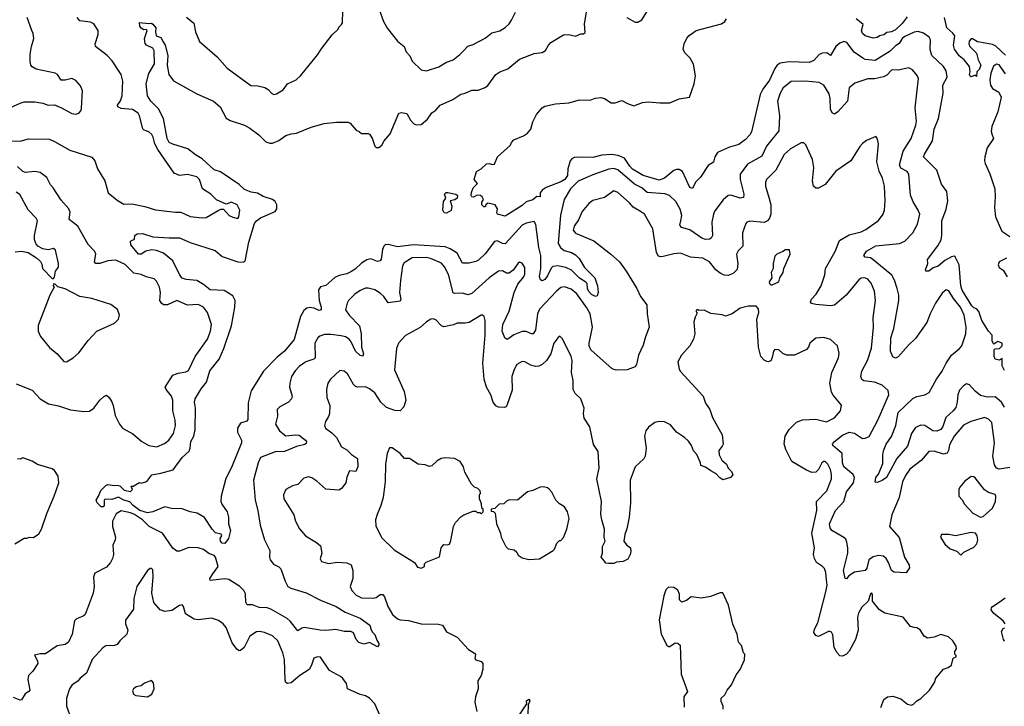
# Model space of a CAD drawing. Extents: x 2086813 to 2278017, y 548126 to 753336.
# Tile 437 of 461: x 2225532 to 2232943, y 715414 to 720577. Entities that reach past the tile are written whole.
import ezdxf

# ---------------------------------------------------------------- set-up
doc = ezdxf.new("R2010")
doc.units = 0

msp = doc.modelspace()

# ---------------------------------------------------------------- linework, layer by layer
at = {"layer": '0CON10XD'}
for points in [[(2230101.2, 720595), (2230165, 720558), (2230185, 720560), (2230214.1, 720575.9), (2230338.1, 720775)], [(2228086.2, 719736.2), (2228105, 719722.5), (2228155, 719722.5), (2228165, 719717.5), (2228185.8, 719685.8), (2228205, 719626.7), (2228215, 719616.7), (2228235, 719616.2), (2228256.8, 719633.2), (2228274.4, 719665.6), (2228320.7, 719719.3), (2228386.4, 719873.6), (2228405, 719880), (2228445, 719872), (2228472.8, 719822.8), (2228495, 719797.5), (2228516.8, 719786.8), (2228555, 719788.6), (2228601.9, 719828.1), (2228635, 719875.8), (2228665, 719898), (2228696.7, 719935), (2228792.5, 719977.5), (2228852.7, 720017.3), (2228885, 720023.8), (2228935, 720047.5), (2228983, 720047), (2229035, 720066.7), (2229055, 720083.3), (2229116.2, 720165), (2229145, 720185.8), (2229205, 720208.6), (2229295, 720280), (2229405, 720324.2), (2229465, 720330), (2229490, 720345), (2229511.2, 720385), (2229530, 720405), (2229625, 720463.8), (2229665, 720466.2), (2229715, 720453.3), (2229755, 720470), (2229775, 720470), (2229788.3, 720481.7), (2229783.3, 720545), (2229812.5, 720725)], [(2226787, 720597), (2226842.4, 720552.4), (2226855.6, 720485), (2226884.5, 720414.5), (2227017.6, 720297.6), (2227093.8, 720213.8), (2227271.7, 720081.7), (2227325, 720080), (2227377.7, 720067.7), (2227402.7, 720052.7), (2227426.7, 720025), (2227445, 720016), (2227465, 720018.8), (2227515, 720049.2), (2227548.8, 720095), (2227614, 720125), (2227644.6, 720155.4), (2227776.7, 720315), (2227800, 720355), (2227885, 720462.5), (2227930, 720505), (2227935, 720520), (2227955, 720540), (2227962.5, 720555), (2227963, 720643)], [(2228237.5, 720655), (2228270, 720565), (2228300.3, 720510.3), (2228375, 720416.2), (2228426.7, 720375), (2228442, 720335), (2228469.2, 720305), (2228486.4, 720266.4), (2228555, 720200), (2228595, 720194), (2228686.3, 720223.7), (2228745, 720258.1), (2228795, 720275.8), (2228846, 720315), (2228874.2, 720345), (2228905, 720378.6), (2228945, 720390.8), (2229035, 720438.1), (2229085, 720478), (2229145, 720493.8), (2229185, 720518.8), (2229215, 720546.2), (2229234.2, 720575), (2229263.1, 720635)], [(2225435.8, 719904.2), (2225535, 719950.8), (2225565, 719959.2), (2225645, 719960), (2225705, 719950), (2225745, 719933.8), (2225795, 719936.2), (2225847.5, 719915), (2225925, 719872), (2225953.6, 719866.4), (2225977.5, 719875), (2225993.3, 719895), (2225997.7, 719912.3), (2226003.6, 720043.6), (2225990.5, 720080.5), (2225955, 720121.2), (2225925, 720136.2), (2225875, 720123.8), (2225843.6, 720123.6), (2225817.5, 720165), (2225800, 720175), (2225655, 720206.2), (2225625, 720223.8), (2225616.7, 720235), (2225610, 720265), (2225610.8, 720315), (2225620, 720375), (2225638, 720435), (2225632.3, 720472.3), (2225622, 720495), (2225586.9, 720595)], [(2225597.4, 719682.6), (2225755, 719678.5), (2225795, 719662.2), (2225909.2, 719595), (2226074.5, 719544.5), (2226096.4, 719516.4), (2226116.4, 719456.4), (2226171.9, 719365), (2226197.8, 719275), (2226265, 719220), (2226315, 719191.1), (2226375, 719191.8), (2226472.6, 719172.6), (2226555, 719147.8), (2226705, 719130), (2226745, 719130.8), (2226815, 719097.5), (2226905, 719086), (2226935, 719088.8), (2227025, 719143.3), (2227045, 719152.5), (2227065, 719152.5), (2227107.5, 719105), (2227135, 719092.5), (2227175, 719083.3), (2227182.5, 719095), (2227190, 719145), (2227167.5, 719185), (2227125, 719206.2), (2227085, 719190), (2227012.7, 719222.7), (2226970, 719265), (2226907.1, 719305), (2226885.4, 719375.4), (2226866.2, 719395), (2226795, 719413.5), (2226735, 719406.4), (2226695, 719424.4), (2226571.7, 719601.7), (2226548.5, 719645), (2226536.4, 719695), (2226525.6, 719715), (2226505, 719733.1), (2226467.8, 719747.8), (2226457.6, 719757.6), (2226434.7, 719854.7), (2226424.4, 719875), (2226381.9, 719901.9), (2226295, 719910.5), (2226271.7, 719921.7), (2226269.2, 719935), (2226291.7, 719968.3), (2226303.8, 720005), (2226308.5, 720115), (2226295.4, 720165.4), (2226227.2, 720267.2), (2226189.3, 720309.3), (2226101.2, 720375), (2226098.8, 720395), (2226122.5, 720465), (2226122.5, 720495), (2226090, 720545), (2226065, 720559.2), (2225985, 720568.8), (2225964, 720595)], [(2232945, 717662.9), (2232921.8, 717701.8), (2232875, 717740), (2232815, 717738.2), (2232765, 717750.7), (2232722.8, 717782.8), (2232680.4, 717830.4), (2232657.7, 717837.7), (2232635, 717824.6), (2232605, 717790), (2232592.4, 717755), (2232588.3, 717701.7), (2232578, 717662), (2232559.2, 717635), (2232502.5, 717585), (2232481.5, 717518.5), (2232465.7, 717495), (2232435, 717483.3), (2232405, 717484.5), (2232345, 717524.4), (2232315, 717527.1), (2232275, 717509.4), (2232245, 717464.2), (2232215, 717370.8), (2232133.9, 717276.1), (2232056.9, 717135), (2232025, 717111.2), (2231985, 717097.5), (2231970, 717100), (2231976.7, 717135), (2231995, 717160), (2232029.1, 717240.9), (2232027.8, 717305), (2232033.3, 717335), (2232055, 717386), (2232095, 717443.3), (2232126.2, 717525), (2232145, 717622.9), (2232255, 717727.6), (2232285, 717742.5), (2232345, 717755.3), (2232376.5, 717773.5), (2232433.3, 717875), (2232476.1, 717935), (2232504.5, 717995), (2232546.4, 718053.6), (2232605.3, 718104.7), (2232622.9, 718125), (2232654, 718215), (2232655.7, 718265), (2232640.3, 718355), (2232613.9, 718415), (2232561.3, 718481.3), (2232525, 718539.4), (2232505, 718546.9), (2232475, 718520), (2232425.7, 718444.3), (2232384.6, 718365), (2232359.9, 718300.1), (2232275, 718178.6), (2232221.2, 718128.8), (2232145, 718042.5), (2232125, 718032), (2232105, 718041.2), (2232087.8, 718085), (2232088.8, 718185), (2232110.8, 718255), (2232149.6, 718465), (2232150, 718505), (2232136.2, 718555), (2232117.7, 718617.7), (2232095.6, 718655), (2231954.5, 718775), (2231935, 718785.3), (2231895, 718791.5), (2231886.5, 718805), (2231905, 718835.4), (2231975, 718876.2), (2232155, 718894.6), (2232195, 718911.1), (2232255, 718974.2), (2232290.9, 719039.1), (2232306.7, 719115), (2232295.4, 719145.4), (2232257, 719207), (2232238, 719258), (2232224.5, 719415), (2232211.4, 719435), (2232165, 719461.8), (2232153.3, 719485), (2232182.3, 719587.7), (2232240.9, 719685), (2232276.8, 719783.2), (2232281.2, 719815), (2232271.8, 719915), (2232297.5, 720135), (2232287.9, 720157.9), (2232250.9, 720200.9), (2232225, 720215.8), (2232145, 720198.1), (2232105, 720201.2), (2232093.2, 720196.8), (2232059.1, 720160.9), (2232035, 720148.5), (2231965, 720131.5), (2231915, 720132.2), (2231819.1, 720100.9), (2231774.3, 720065), (2231763.8, 719965), (2231690, 719885), (2231665, 719867.5), (2231647.5, 719877.5), (2231634.7, 719904.8), (2231632.7, 719985), (2231625, 720019.2), (2231585.8, 720085), (2231550, 720105), (2231445, 720116.1), (2231338.1, 720111.9), (2231278.1, 720065), (2231255.8, 720025.8), (2231236.2, 719965), (2231252.2, 719855), (2231245, 719741.2), (2231153.4, 719626.6), (2231118.6, 719551.4), (2231010, 719490), (2230955.6, 719415), (2230954, 719375), (2230981.5, 719265), (2230980.8, 719239.2), (2230955, 719234.5), (2230885, 719258.6), (2230865, 719254.2), (2230828, 719222), (2230765, 719138.8), (2230754.6, 719115.4), (2230742.5, 719055), (2230746.5, 718955), (2230736.2, 718933.8), (2230723.7, 718926.3), (2230695, 718924.5), (2230666.2, 718935), (2230577.1, 718997.1), (2230512.5, 719015), (2230501.8, 719035), (2230508.2, 719065), (2230515.4, 719105), (2230502.4, 719152.4), (2230470.6, 719210.6), (2230424, 719255), (2230387.5, 719267.5), (2230255, 719278.7), (2230215, 719312.7), (2230160.1, 719340.1), (2230035, 719449.1), (2230005, 719459.3), (2229967.6, 719452.4), (2229845, 719411.2), (2229735, 719362.3), (2229677.1, 719305), (2229629.1, 719225), (2229603.7, 719106.3), (2229585.3, 718895.3), (2229602.1, 718865), (2229631, 718841), (2229685.5, 718825.5), (2229715, 718809.3), (2229741.9, 718781.9), (2229782.6, 718712.6), (2229861.8, 718635), (2229881.2, 718575), (2229885.5, 718525), (2229879.2, 718500.8), (2229865, 718496.2), (2229835, 718511.4), (2229815, 718533.3), (2229805.6, 718555), (2229804, 718594), (2229794.3, 718604.3), (2229745, 718634.1), (2229685, 718693.3), (2229643, 718713), (2229583.4, 718726.6), (2229545, 718721.1), (2229531.2, 718708.8), (2229505, 718650.8), (2229485, 718624.4), (2229465, 718613.1), (2229451.5, 718621.5), (2229444.7, 718645), (2229454.8, 718705), (2229454.8, 718805), (2229438.7, 718865), (2229416.6, 719036.6), (2229405, 719059.2), (2229345, 719047.3), (2229315, 719031.8), (2229215.9, 718924.1), (2229185, 718892.1), (2229165, 718894.6), (2229126.6, 718913.4), (2229105, 718909.1), (2229035, 718816.5), (2228985, 718770), (2228965, 718757.8), (2228914.4, 718745.6), (2228865, 718747.5), (2228825, 718820.8), (2228771.9, 718855), (2228735, 718868.1), (2228495, 718884.5), (2228375, 718868.9), (2228314.7, 718885.3), (2228285, 718885.9), (2228271.8, 718875), (2228261.5, 718848.5), (2228252.5, 718777.5), (2228245, 718764.2), (2228225, 718759.5), (2228175, 718777.8), (2228145, 718772.2), (2228105, 718747.5), (2228057.9, 718702.1), (2228025, 718680.7), (2227995, 718665.3), (2227936, 718654), (2227905, 718639.5), (2227835, 718579.6), (2227795, 718568.1), (2227782.1, 718545), (2227785.4, 718465), (2227800.4, 718415), (2227800, 718395), (2227785, 718390.6), (2227747.5, 718407.5), (2227715, 718414.1), (2227692, 718408), (2227670.5, 718389.5), (2227646.3, 718345), (2227597.5, 718172.5), (2227525, 718084.6), (2227470.8, 718039.2), (2227366.6, 717933.4), (2227273.7, 717786.3), (2227250.9, 717695), (2227248.6, 717571.4), (2227241.2, 717558.8), (2227195, 717543.3), (2227171.2, 717505), (2227170, 717475), (2227200.8, 717415), (2227200.8, 717395), (2227125, 717209.2), (2227084.1, 717125.9), (2227048.9, 716995), (2227046.9, 716955), (2227052.9, 716935), (2227094, 716875), (2227103.8, 716835), (2227104, 716785), (2227118.1, 716735), (2227103.3, 716675), (2227075, 716637.5), (2227055, 716640.8), (2227043.5, 716655), (2227040, 716675), (2227052.5, 716695), (2227049.3, 716709.3), (2227005, 716719.4), (2226980, 716745), (2226923.2, 716833.2), (2226867.4, 716867.4), (2226815, 716876.4), (2226755, 716899.6), (2226675, 716902.2), (2226625, 716914.4), (2226534.2, 716875), (2226495, 716868.6), (2226435, 716887.3), (2226385.5, 716925), (2226361.7, 716951.7), (2226315, 716964.7), (2226276.2, 716986.2), (2226225, 716970), (2226175, 716972.5), (2226167, 716963), (2226168, 716925), (2226160, 716915), (2226145, 716914.2), (2226114.2, 716944.2), (2226106.2, 716965), (2226125.9, 716994.1), (2226142.7, 717037.3), (2226180, 717075), (2226195, 717080.8), (2226245, 717073.3), (2226265, 717077.5), (2226285, 717072.5), (2226318.3, 717038.3), (2226365, 717030), (2226380, 717045), (2226371.7, 717068.3), (2226385, 717070), (2226433, 717097), (2226445, 717092.5), (2226490, 717105), (2226526.4, 717153.6), (2226595, 717165.8), (2226686.7, 717193.3), (2226755, 717283.8), (2226807.4, 717332.6), (2226816.2, 717353.8), (2226819.5, 717405), (2226841.3, 717445), (2226853.7, 717495), (2226854.6, 717655), (2226848.8, 717701.2), (2226853.3, 717726.7), (2226898.4, 717801.6), (2226938, 717852), (2226962.4, 717937.6), (2227032.5, 718025), (2227068.8, 718105), (2227127.2, 718275), (2227151.9, 718415), (2227152.5, 718465), (2227135, 718501.8), (2227069.9, 718539.9), (2226965, 718546.7), (2226915, 718586.7), (2226865, 718615.4), (2226785, 718622.5), (2226754.3, 718634.3), (2226737.8, 718655), (2226684.6, 718764.6), (2226615, 718820.6), (2226560.7, 718840.7), (2226525, 718845.6), (2226482.2, 718837.8), (2226445, 718813.6), (2226425, 718814.6), (2226367.1, 718885), (2226365, 718912.5), (2226395, 718927.5), (2226398.8, 718955), (2226415, 718967.5), (2226455, 718970.6), (2226535, 718945.6), (2226657.8, 718937.8), (2226735, 718936.6), (2226815, 718902.9), (2227001.9, 718841.9), (2227055, 718796.8), (2227175, 718757.3), (2227215, 718754.3), (2227228.9, 718761.1), (2227256.8, 718905), (2227300.3, 719045), (2227315.4, 719065), (2227345, 719086.7), (2227454.4, 719135), (2227467.5, 719155), (2227468.1, 719185), (2227455, 719209.2), (2227435, 719226.2), (2227365, 719246.9), (2227322.2, 719272.2), (2227275, 719280), (2227225, 719301.4), (2227185, 719337.6), (2227044.3, 719434.3), (2226995, 719447.5), (2226905, 719532), (2226855, 719560.8), (2226797.1, 719605), (2226685, 719640.2), (2226657.6, 719655), (2226642, 719685), (2226614.8, 719834.8), (2226575.9, 719905.9), (2226518.2, 719965), (2226493.6, 720005), (2226483.5, 720095), (2226505, 720173.3), (2226547.5, 720245), (2226544.2, 720344.2), (2226533.1, 720363.1), (2226487.5, 720385), (2226475, 720397.5), (2226471.2, 720435), (2226492.5, 720495), (2226485, 720502.5), (2226465, 720501.2), (2226445, 720512.5), (2226435, 720527.5), (2226433, 720557), (2226505, 720547.5), (2226525, 720550), (2226535, 720542.5), (2226556.7, 720515), (2226553.3, 720485), (2226560, 720455), (2226593, 720443), (2226611.4, 720411.4), (2226627.1, 720385), (2226647.2, 720307.2), (2226640.6, 720235), (2226654.3, 720164.3), (2226688.3, 720118.3), (2226865, 720020), (2226991.2, 719965), (2227041.3, 719921.3), (2227087.1, 719837.1), (2227115, 719819.4), (2227225, 719784.3), (2227265, 719761.4), (2227330.9, 719710.9), (2227385, 719658.6), (2227415, 719648.8), (2227435, 719650), (2227481.2, 719668.8), (2227535, 719706.7), (2227575, 719720), (2227616.4, 719723.6), (2227725, 719770), (2227823.6, 719796.4), (2227917, 719807), (2228005, 719807.5), (2228019.3, 719799.3), (2228065, 719747.5), (2228086.2, 719736.2)], [(2230225, 719405.4), (2230145, 719452), (2230123.6, 719475), (2230085.5, 719535.5), (2230037.2, 719557.2), (2229985, 719563), (2229912.6, 719557.4), (2229845, 719540.4), (2229735, 719544.5), (2229705, 719540), (2229688.2, 719531.8), (2229674.4, 719515), (2229657.1, 719455), (2229654.6, 719405), (2229635, 719375.6), (2229605, 719356.9), (2229494.1, 719315.9), (2229465.6, 719295), (2229450, 719275), (2229450, 719245), (2229425, 719247.5), (2229395, 719223.1), (2229343.6, 719206.4), (2229315, 719180), (2229185, 719100), (2229127.5, 719115), (2229122.5, 719125), (2229127.5, 719155), (2229110, 719185), (2229055, 719197.5), (2229040, 719185), (2229035, 719170), (2229025, 719170), (2229010, 719185), (2229010, 719205), (2229022.5, 719225), (2229012.5, 719245), (2229000, 719255), (2228975, 719258.8), (2228947.1, 719242.9), (2228935, 719244.2), (2228929.4, 719255), (2228932.2, 719277.8), (2228945.9, 719314.1), (2228977.5, 719345), (2228953.3, 719375), (2228970, 719435), (2229005, 719456.7), (2229045, 719493.3), (2229065, 719496.7), (2229088.3, 719488.3), (2229105, 719490), (2229127.5, 719545), (2229226.4, 719633.6), (2229232.5, 719655), (2229252.5, 719675), (2229325, 719703.1), (2229355, 719722.9), (2229378.5, 719755), (2229395, 719808.8), (2229422.5, 719865), (2229465, 719913.8), (2229483.4, 719926.6), (2229565, 719943.5), (2229665, 719953.3), (2229745, 719974.2), (2229825, 719971.2), (2229863, 719987), (2229905, 719991.4), (2229935, 719984.3), (2229985, 719953.1), (2230015, 719953.1), (2230065, 719970), (2230106.1, 719946.1), (2230155, 719930), (2230220, 719955), (2230265, 719959.4), (2230351.2, 719951.2), (2230425, 719951.8), (2230495, 719981.8), (2230574.5, 719995.5), (2230609.2, 720095), (2230618.2, 720155), (2230603.2, 720243.2), (2230577.9, 720287.9), (2230537.7, 720327.7), (2230526.2, 720355), (2230534, 720395), (2230552.7, 720437.3), (2230570.9, 720459.1), (2230623.3, 720496.7), (2230813.3, 720545), (2230839.2, 720565), (2230852.9, 720585)], [(2232210.9, 720599.1), (2232175, 720547.8), (2232125, 720500.5), (2232095, 720485.4), (2232058, 720482), (2232035.9, 720464.1), (2232005, 720456.7), (2231985, 720442.5), (2231955, 720437.5), (2231896.1, 720456.1), (2231875, 720473.3), (2231869.2, 720495), (2231881.7, 720541.7), (2231854.1, 720564.1), (2231828.8, 720585)], [(2232951.3, 720311.3), (2232878.9, 720378.9), (2232855, 720390.5), (2232798.9, 720401.1), (2232740.7, 720410.7), (2232705, 720433.5), (2232695, 720434.4), (2232679.5, 720415), (2232676.9, 720395), (2232682.5, 720375), (2232734.4, 720325), (2232745.7, 720275.7), (2232765.6, 720235), (2232755, 720203.3), (2232737.5, 720185), (2232735, 720150), (2232725, 720160), (2232695, 720147.5), (2232685, 720152.5), (2232680, 720165), (2232686.2, 720185), (2232680, 720225), (2232641.2, 720275), (2232604.6, 720304.6), (2232569.2, 720355), (2232561.4, 720385), (2232570, 720455), (2232556.9, 720475), (2232510, 720515), (2232491.8, 720595)], [(2232945, 717940), (2232927.5, 717975), (2232928.3, 718028.3), (2232905, 718017.5), (2232873.3, 718023.3), (2232867.5, 718045), (2232867.5, 718095), (2232875, 718102.5), (2232907.5, 718105), (2232927.5, 718125), (2232926.7, 718145), (2232895, 718156.7), (2232865, 718137.5), (2232860.7, 718140.7), (2232851.7, 718161.7), (2232852, 718205), (2232825, 718235.8), (2232774.2, 718315), (2232752.4, 718382.4), (2232735, 718403.6), (2232715, 718410.3), (2232697.8, 718425), (2232625, 718542.2), (2232615.3, 718575), (2232602.6, 718735), (2232573.4, 718793.4), (2232565, 718799.2), (2232545, 718794.4), (2232494.6, 718765.4), (2232445.3, 718724.7), (2232408.9, 718711.1), (2232375, 718686.2), (2232352.5, 718685), (2232350, 718695), (2232368.8, 718745), (2232364, 718775), (2232443.6, 718876.4), (2232468.5, 718921.5), (2232473.9, 718956.1), (2232471.9, 719065), (2232505, 719151.2), (2232519.2, 719215), (2232510.5, 719285), (2232471.3, 719341.3), (2232435.5, 719445), (2232335.7, 719545), (2232341.5, 719565), (2232403.2, 719666.8), (2232415.9, 719755), (2232448.2, 719835), (2232484, 720025), (2232480.8, 720085), (2232511.9, 720145), (2232505, 720193.1), (2232485.2, 720225.2), (2232397.2, 720307.2), (2232385.9, 720354.1), (2232386.7, 720425), (2232377.2, 720447.2), (2232336, 720475), (2232295, 720488.2), (2232265, 720483.5), (2232195, 720452.2), (2232175.4, 720435), (2232152.1, 720397.9), (2232125, 720381), (2232085, 720341.8), (2231970.1, 720269.9), (2231895, 720278.9), (2231877.4, 720287.4), (2231814.2, 720334.2), (2231756.9, 720405), (2231735, 720413.4), (2231705, 720401.3), (2231675, 720375.5), (2231635, 720308.8), (2231607.2, 720327.2), (2231574.1, 720325.9), (2231548.6, 720315), (2231509.2, 720270.9), (2231475.5, 720255.5), (2231325, 720261.4), (2231255, 720250), (2231233.5, 720236.5), (2231215, 720209.4), (2231176.6, 720123.4), (2231125.3, 720055), (2231105.8, 720015), (2231039.5, 719735), (2231028.8, 719711.2), (2230995, 719675.6), (2230945, 719640), (2230875, 719618.6), (2230785, 719577.5), (2230765.5, 719545), (2230753.9, 719506.1), (2230715, 719480.4), (2230657.6, 719392.4), (2230617.8, 719355), (2230595, 719308), (2230575, 719316), (2230520.9, 719435), (2230495, 719450.2), (2230475, 719451.9), (2230455, 719444.4), (2230385, 719386.7), (2230345, 719370.4), (2230225, 719405.4)], [(2232951.3, 720171.3), (2232905, 720237.9), (2232885, 720243.8), (2232862.1, 720227.9), (2232840.6, 720175), (2232835.3, 720125), (2232839.2, 720085), (2232855, 720059.4), (2232901.1, 720031.1), (2232919.5, 719995), (2232894.6, 719885), (2232848.5, 719775), (2232844.5, 719735.5), (2232849.6, 719719.6), (2232861.1, 719685), (2232815, 719614), (2232796.4, 719545), (2232794.4, 719515), (2232798.5, 719495), (2232835, 719418.8), (2232871.2, 719305), (2232875.5, 719244.5), (2232869.2, 719165), (2232876, 719095), (2232925, 718987.5), (2232985, 718946.2)], [(2225472.6, 719667.4), (2225535, 719664.5), (2225597.4, 719682.6)], [(2232985, 717208.4), (2232905, 717197.5), (2232885, 717204.4), (2232869.3, 717229.3), (2232857.6, 717295), (2232869.2, 717395), (2232848.2, 717548.2), (2232825, 717574.2), (2232795, 717586.7), (2232690, 717555), (2232635, 717527.8), (2232564.6, 717445), (2232530.5, 717379.5), (2232522.9, 717337.1), (2232512.6, 717317.4), (2232485, 717310.5), (2232415, 717332.9), (2232375, 717328.9), (2232317.2, 717262.8), (2232231.9, 717198.1), (2232199.9, 717150.1), (2232178, 717102), (2232152.7, 716985), (2232096.7, 716853.2), (2232079.6, 716765), (2232153, 716683), (2232192.7, 716535), (2232227.8, 716475), (2232230.6, 716455), (2232205, 716417.5), (2232113.3, 716423.3), (2232095, 716436.2), (2232071.6, 716495), (2232055, 716525.5), (2232032.7, 716542.7), (2231995, 716548.4), (2231955, 716538.2), (2231924.4, 716515), (2231907.4, 716452.6), (2231895.3, 716434.7), (2231815, 716421.5), (2231772, 716395), (2231755, 716372), (2231744.3, 716375), (2231732.3, 716435), (2231766.2, 716565), (2231766.4, 716605), (2231757.8, 716647.8), (2231749.4, 716669.4), (2231735, 716684.3), (2231644.4, 716735), (2231631.2, 716755), (2231627.7, 716785), (2231673.8, 716885), (2231734.1, 716955), (2231754.4, 717025.6), (2231809.2, 717095), (2231816.2, 717135), (2231805, 717157.8), (2231734.8, 717215), (2231725.7, 717245), (2231723.8, 717313.8), (2231651.8, 717375), (2231650.5, 717385), (2231665.7, 717405), (2231725, 717453.5), (2231775, 717475.5), (2231815, 717468.9), (2231875, 717428.1), (2231895, 717429.4), (2231925, 717443.1), (2231992.3, 717565), (2232073.1, 717755), (2232068.7, 717788.7), (2232025, 717830), (2231965, 717850.9), (2231885, 717860.6), (2231871.1, 717871.1), (2231862.8, 717892.8), (2231869.6, 717935), (2231914.4, 718015), (2231943, 718107), (2231959.6, 718265), (2231956.5, 718335), (2231973.8, 718465), (2231966.2, 718535), (2231940.5, 718595), (2231915.6, 718625), (2231893.1, 718636.9), (2231865.4, 718634.6), (2231848.1, 718621.9), (2231753.1, 718506.9), (2231665, 718431.4), (2231635, 718425.7), (2231525, 718436), (2231493, 718443), (2231484.2, 718455), (2231491.4, 718475), (2231526.9, 718513.1), (2231565.3, 718574.7), (2231592.2, 718657.8), (2231597.5, 718705), (2231670.9, 718835), (2231703.3, 718916.7), (2231775, 718960.5), (2231865, 718982.2), (2231901.1, 718998.9), (2231995, 719068), (2232032.5, 719115), (2232040.6, 719145), (2232045.6, 719215), (2232042.5, 719325), (2232027.3, 719385), (2232002, 719438), (2231982.7, 719507.3), (2231996, 719645), (2231987, 719687), (2231975, 719700), (2231905, 719668.8), (2231875, 719646.2), (2231855, 719623.3), (2231788, 719515), (2231675, 719437.5), (2231595, 719338.6), (2231545, 719310), (2231525, 719310), (2231506.4, 719326.4), (2231499.2, 719365), (2231508.6, 719465), (2231500, 719525), (2231450, 719635), (2231435, 719652.5), (2231415, 719652.5), (2231335, 719605.7), (2231285, 719564.3), (2231223.8, 719446.2), (2231154.3, 719375), (2231145.6, 719355), (2231144.4, 719325), (2231173.5, 719233.5)], [(2225505, 717838), (2225625, 717790.6), (2225685, 717726.7), (2225748.7, 717688.7), (2225825, 717673.1), (2225915, 717643.3), (2226015, 717630.8), (2226057, 717633), (2226090, 717655), (2226135, 717716), (2226165, 717743.8), (2226185, 717753.3), (2226205, 717736.7), (2226224.2, 717704.2), (2226235.7, 717675.7), (2226250.5, 717600.5), (2226282, 717535), (2226306, 717505), (2226382.7, 717462.7), (2226450, 717405), (2226505, 717375.6), (2226565, 717365.7), (2226621.1, 717388.9), (2226654.3, 717415), (2226689.4, 717465), (2226704.5, 717525.5), (2226702.1, 717565), (2226683.5, 717635), (2226683.8, 717715), (2226673.3, 717745), (2226634.2, 717795), (2226626, 717815), (2226684, 717905), (2226725, 717919.4), (2226781.2, 717928.8), (2226801.2, 717938.8), (2226853.3, 718045), (2226944.6, 718175.4), (2226966.9, 718235), (2226974.4, 718285), (2226945.7, 718375), (2226915, 718416), (2226875, 718435.6), (2226795, 718430), (2226715, 718465.7), (2226645, 718432.5), (2226615, 718432), (2226598, 718445), (2226587.5, 718465), (2226591.1, 718525), (2226584.3, 718565), (2226562.1, 718612.1), (2226545, 718627.5), (2226485, 718642.9), (2226445, 718661.4), (2226390.9, 718670.9), (2226325, 718735.7), (2226255, 718770), (2226195, 718763.1), (2226135, 718743.5), (2226104.5, 718744.5), (2226095.8, 718755.8), (2226104.4, 718815), (2226098.6, 718835), (2226046.2, 718886.2), (2225969.1, 719025), (2225903.5, 719075), (2225910.6, 719130.6), (2225902.5, 719155), (2225845, 719220), (2225783.6, 719313.6), (2225762.5, 719335), (2225735, 719390), (2225685, 719429.1), (2225645, 719436.8), (2225575, 719428.6), (2225555, 719436.8), (2225515, 719473.6)], [(2231173.5, 719233.5), (2231186.6, 719185), (2231185.4, 719115), (2231176.2, 719085), (2231160, 719065), (2231135, 719053.3), (2231027.9, 719062.1), (2231006.2, 719055), (2230997.1, 719045), (2230973.5, 718975), (2230975.6, 718875), (2230939.8, 718840.2), (2230928.5, 718815), (2230937.3, 718745), (2230931.5, 718698.5), (2230901.8, 718668.2), (2230865, 718653.3), (2230835, 718655.6), (2230805, 718670), (2230772.7, 718695), (2230725, 718756.4), (2230675, 718783.8), (2230581.2, 718791.2), (2230505, 718821.9), (2230455, 718816.7), (2230375, 718796.7), (2230354.3, 718794.3), (2230339.7, 718799.7), (2230325.6, 718825.6), (2230296.9, 719005), (2230235.8, 719115), (2230205.6, 719135.6), (2230148.6, 719168.6), (2230121.2, 719201.2), (2230035, 719278.6), (2230005, 719291.4), (2229935, 719240.6), (2229845, 719216.9), (2229814.6, 719195.4), (2229766.3, 719133.7), (2229738.3, 719071.7), (2229705.7, 719025), (2229698.6, 718995), (2229715, 718972.5), (2229853.1, 718913.1), (2229981.2, 718815), (2230047.4, 718757.4), (2230097.2, 718687.2), (2230176.1, 718556.1), (2230204.2, 718495), (2230252.4, 718432.4), (2230254.4, 718365), (2230270.8, 718265), (2230242.5, 718192.5), (2230225, 718130), (2230189.6, 718055), (2230175.8, 717984.2), (2230164, 717966), (2230105, 717943.8), (2230022.6, 717942.6), (2229991.6, 717951.6), (2229830, 718095), (2229818.8, 718125), (2229818.8, 718145), (2229842.5, 718265), (2229824.7, 718365), (2229800.5, 718410.5), (2229725, 718516.7), (2229682, 718552), (2229631.7, 718568.3), (2229605, 718562.5), (2229571.9, 718535), (2229445, 718400), (2229430, 718365), (2229415, 718243.3), (2229396.7, 718215), (2229385, 718214.3), (2229345, 718232.1), (2229315, 718232.3), (2229252.1, 718207.9), (2229205, 718175.8), (2229195.9, 718175.9), (2229184.3, 718185), (2229163.9, 718235), (2229168.9, 718285), (2229216.9, 718385), (2229255, 718526.2), (2229282.4, 718587.6), (2229325, 718640), (2229335, 718662.5), (2229334.1, 718714.1), (2229315, 718747.5), (2229295, 718753.3), (2229285, 718746.7), (2229246.6, 718693.4), (2229215, 718670.8), (2229195, 718672), (2229165, 718687.5), (2229135, 718685.8), (2229065, 718635.6), (2228935, 718518.5), (2228905, 718508.2), (2228865, 718521.1), (2228805, 718519.4), (2228794, 718524), (2228760.4, 718660.4), (2228729.2, 718719.1), (2228706.5, 718746.5), (2228625, 718781.6), (2228595, 718787.8), (2228485, 718785.3), (2228425, 718750), (2228412.7, 718727.3), (2228398.4, 718615), (2228390.8, 718525), (2228401.8, 718475), (2228395, 718460), (2228305, 718448.6), (2228272.9, 718495), (2228245, 718521.4), (2228205, 718545.6), (2228155, 718559.4), (2228135, 718557.5), (2228095, 718540.8), (2228055, 718512), (2228008, 718465), (2227996, 718445), (2227984.4, 718395), (2228012.9, 718355), (2228090, 718275), (2228102.9, 718215), (2228103.9, 718113.9), (2228120.6, 718065), (2228115, 718046.2), (2228095, 718052.5), (2228058.9, 718085), (2228027.3, 718155), (2228011.8, 718175), (2227985, 718193.2), (2227950.8, 718200.8), (2227875, 718210.4), (2227825, 718208.9), (2227792, 718198), (2227775.4, 718184.6), (2227754.4, 718145), (2227756.9, 718035), (2227744.6, 718025.4), (2227684.6, 718005.4), (2227635, 717968), (2227605, 717936.2), (2227578.6, 717895), (2227565.6, 717845), (2227563.1, 717815), (2227582.9, 717745), (2227578.6, 717725), (2227555, 717701.4), (2227490, 717665), (2227470, 717645), (2227471.2, 717595), (2227457.1, 717535), (2227487.8, 717485), (2227535, 717447.8), (2227605, 717456.4), (2227635, 717453.1), (2227683.8, 717415), (2227690, 717405), (2227688.8, 717391.2), (2227677.3, 717382.7), (2227615, 717368.5), (2227525, 717329.1), (2227453.7, 717326.4), (2227345, 717285.6), (2227326.9, 717245), (2227290.6, 717115), (2227304.3, 716965), (2227325.4, 716885.4), (2227340.9, 716775), (2227374.5, 716664.5), (2227413.8, 716585), (2227411.2, 716535), (2227416.2, 716515), (2227441.7, 716481.7), (2227482.1, 716462.1), (2227497.8, 716447.8), (2227528.9, 716355), (2227550.6, 716315), (2227572, 716302), (2227688, 716268), (2227795, 716213.1), (2227915, 716163.8), (2227980.8, 716120.9), (2228095, 716075.3), (2228167.1, 716025), (2228173.9, 715996.1), (2228184.4, 715974.4), (2228205, 715953.3), (2228220, 715910), (2228236, 715885), (2228235.8, 715874.2), (2228225, 715860), (2228165, 715893.3), (2228125, 715881.2), (2228085, 715894.3), (2228064, 715915), (2228043.3, 715965), (2228025, 715976), (2227975, 715976.9), (2227911.7, 715991.7), (2227835, 715984.5), (2227793, 715987), (2227674, 716006), (2227655, 716002.2), (2227625, 715980), (2227567.9, 716055), (2227545.4, 716075), (2227421.1, 716145), (2227395, 716153.5), (2227335, 716157.9), (2227285, 716176.8), (2227245, 716175.6), (2227235, 716196.2), (2227230.5, 716260.5), (2227220, 716285), (2227188.5, 716315), (2227105, 716366.2), (2227075, 716373.1), (2226965, 716358.8), (2226963.5, 716375), (2226985, 716408.7), (2227025.9, 716465), (2227006.4, 716535), (2226995, 716548), (2226955, 716561.9), (2226915, 716592.9), (2226875, 716604.4), (2226805, 716607.1), (2226735, 716580.8), (2226715, 716580.8), (2226683.9, 716603.9), (2226607.1, 716715), (2226506.3, 716766.4), (2226455.3, 716815), (2226395, 716855.2), (2226365, 716868.1), (2226295, 716884.2), (2226258.5, 716861.5), (2226229.6, 716805), (2226231.2, 716765), (2226253.3, 716685), (2226250.6, 716665), (2226231.9, 716625), (2226237.3, 716555), (2226231.5, 716525), (2226216.1, 716493.9), (2226185, 716458.9), (2226096.3, 716413.7), (2226088.1, 716385), (2226092.9, 716315), (2226084.4, 716265), (2226024.2, 716105), (2226009.3, 716090.7), (2225959.1, 716070.9), (2225944.6, 716055.4), (2225926.2, 715955), (2225900, 715895), (2225875, 715879.4), (2225815, 715868.5), (2225725, 715807.5), (2225685, 715807.1), (2225642.5, 715797.5), (2225665.5, 715755), (2225668.8, 715735), (2225631.1, 715678.9), (2225597.1, 715645), (2225593.1, 715615), (2225608.8, 715535), (2225601.2, 715525), (2225573.6, 715506.4), (2225545, 715462), (2225535, 715458.8), (2225485, 715480)], [(2225498.8, 718831.2), (2225545, 718835.8), (2225595.8, 718825.8), (2225657.5, 718787.5), (2225689.3, 718759.3), (2225699.3, 718739.3), (2225703.8, 718705), (2225775, 718630), (2225785, 718630), (2225795, 718640), (2225802.5, 718685), (2225823.3, 718715), (2225824.2, 718745), (2225802.5, 718845), (2225785, 718856.7), (2225745, 718847.5), (2225705, 718853.3), (2225667.5, 718875), (2225654.1, 718894.1), (2225644, 718925), (2225644.1, 718954.1), (2225666.2, 719065), (2225656.2, 719085), (2225596.4, 719146.4), (2225532.3, 719262.3), (2225505, 719281.2)], [(2228745, 719122), (2228725.8, 719125.8), (2228718, 719145), (2228720.7, 719209.3), (2228740, 719235), (2228730, 719265), (2228742, 719278), (2228755, 719278.8), (2228815, 719264), (2228826.2, 719255), (2228823.8, 719235), (2228807.3, 719222.7), (2228772.5, 719215), (2228783.8, 719175), (2228778.8, 719141.2), (2228745, 719122)], [(2231195, 718583.3), (2231246.7, 718605), (2231252.5, 718635), (2231277.5, 718675), (2231283, 718707), (2231332.5, 718815), (2231327, 718847), (2231295, 718847.5), (2231276.7, 718833.3), (2231230, 718815), (2231215, 718800), (2231203.3, 718745), (2231202.5, 718705), (2231188.8, 718675), (2231192.5, 718635), (2231173.8, 718605), (2231175, 718592.5), (2231185, 718583.3), (2231195, 718583.3)], [(2232960, 718785), (2232903.6, 718756.4), (2232896.7, 718735), (2232905, 718712.5), (2232935, 718692.5), (2232965, 718643.3)], [(2225885, 718003.3), (2225935, 718033.8), (2225977.6, 718072.4), (2226046, 718165), (2226113.3, 718235), (2226245, 718296.2), (2226276.2, 718325), (2226282, 718355), (2226267.3, 718397.3), (2226217.5, 718435), (2226075, 718480.8), (2225985, 718496.7), (2225875, 718554), (2225818.3, 718568.3), (2225798.3, 718588.3), (2225785, 718590), (2225782.5, 718575), (2225790, 718565), (2225759.2, 718505), (2225671.7, 718278.3), (2225670, 718235), (2225687.5, 718195), (2225755, 718112.5), (2225813.8, 718065), (2225865, 718007.5), (2225885, 718003.3)], [(2231605.3, 716364.7), (2231599.2, 716419.2), (2231588.8, 716448.8), (2231575, 716466), (2231530, 716495), (2231514.6, 716524.6), (2231506.5, 716555), (2231513.6, 716605), (2231495.3, 716715), (2231531.2, 716885), (2231530.6, 716955), (2231607.8, 717035), (2231641.2, 717125), (2231642.5, 717157.5), (2231635, 717193.8), (2231615, 717235.8), (2231595, 717254.2), (2231585, 717255.7), (2231570, 717245), (2231543.6, 717195), (2231525, 717173.6), (2231495, 717171.1), (2231455, 717190), (2231344.2, 717254.2), (2231298.5, 717345), (2231285, 717387.5), (2231293.4, 717445), (2231324.3, 717495.7), (2231379.2, 717550.8), (2231425, 717567.3), (2231525, 717573.9), (2231605, 717553.6), (2231665, 717582.5), (2231711.4, 717635), (2231717.3, 717677.3), (2231655, 717752.5), (2231643.6, 717776.4), (2231628.8, 717845), (2231645.9, 717924.1), (2231696.2, 718035), (2231700.7, 718070.7), (2231687.5, 718125), (2231635, 718173.3), (2231583.6, 718186.4), (2231525, 718183.3), (2231480, 718145), (2231470, 718115), (2231453.9, 718096.1), (2231365, 718053.3), (2231305, 718053.8), (2231275, 718068), (2231245, 718094), (2231215, 718096), (2231205.9, 718084.1), (2231196.4, 718036.4), (2231185, 718012.5), (2231166.4, 718003.6), (2231155, 718006.7), (2231135, 718017.5), (2231110, 718045), (2231093.3, 718115), (2231080, 718325), (2231096, 718375), (2231093.8, 718403.8), (2231075, 718423.3), (2231015, 718424), (2230955, 718408), (2230895, 718365.8), (2230845, 718347.5), (2230818.3, 718358.3), (2230735, 718368.8), (2230685, 718392.5), (2230645, 718390), (2230637, 718397), (2230630, 718395), (2230620, 718385), (2230630, 718375), (2230630, 718365), (2230615, 718340), (2230606.1, 718303.9), (2230613.8, 718215), (2230603.8, 718175), (2230576, 718125), (2230514, 718055), (2230486.7, 718005), (2230495, 717950), (2230505, 717932.5), (2230675.8, 717745), (2230695, 717692.5), (2230725.7, 717645), (2230745.6, 717585.6), (2230820, 717455), (2230826.2, 717385), (2230820.7, 717369.3), (2230793.6, 717336.4), (2230797.5, 717305), (2230817.5, 717265), (2230852.5, 717235), (2230863.9, 717203.9), (2230890.7, 717180.7), (2230900, 717155), (2230882.5, 717135), (2230825, 717117.5), (2230802.3, 717132.3), (2230775, 717162.5), (2230735, 717183.3), (2230695, 717212.5), (2230660, 717225), (2230656.7, 717245), (2230627.9, 717307.9), (2230604.6, 717334.6), (2230587.8, 717375), (2230565, 717408), (2230536.2, 717435), (2230475, 717476.2), (2230430.6, 717530.6), (2230385, 717552.2), (2230345, 717554.4), (2230312.6, 717547.4), (2230265, 717514), (2230244, 717485), (2230235.8, 717445), (2230247.5, 717355), (2230240.8, 717295), (2230229.2, 717275), (2230164.6, 717215.4), (2230126.7, 717115), (2230128.5, 716945), (2230120, 716835), (2230102.7, 716747.3), (2230086.2, 716705), (2230080, 716655), (2230098.3, 716628.3), (2230130, 716605), (2230133, 716577), (2230127.5, 716555), (2230109.3, 716520.7), (2230075, 716502.5), (2230023.6, 716496.4), (2230003, 716487), (2229965, 716486.7), (2229945, 716490), (2229933.3, 716505), (2229907.5, 716535), (2229917.5, 716565), (2229917.5, 716615), (2229940, 716655), (2229932, 716685), (2229934.3, 716745), (2229912.9, 716815), (2229907.1, 716855), (2229910.5, 716955), (2229876.7, 717125), (2229894.5, 717205), (2229885, 717330), (2229851.7, 717381.7), (2229824, 717515), (2229779.7, 717579.7), (2229775.6, 717615), (2229780, 717655), (2229755.6, 717725), (2229712.5, 717765), (2229698.6, 717795), (2229697.5, 717865), (2229685.6, 717925), (2229691.4, 718015), (2229683.2, 718043.2), (2229618.3, 718178.3), (2229596.4, 718196.4), (2229585, 718187.5), (2229553.1, 718145), (2229529.6, 718065), (2229496.1, 718013.9), (2229465.3, 717984.7), (2229438.5, 717971.5), (2229415, 717968.2), (2229378.9, 717978.9), (2229335, 718004.3), (2229315, 718007.1), (2229275, 717984), (2229253.5, 717946.5), (2229237.1, 717895), (2229238.3, 717791.7), (2229198.8, 717675), (2229193.6, 717666.4), (2229178.3, 717661.7), (2229135, 717663.3), (2229115, 717673.8), (2229095, 717700), (2229077.1, 717755), (2229044.7, 717814.7), (2229027.1, 717875), (2229017.2, 717995), (2229035.4, 718205.4), (2229034.3, 718315), (2229027.5, 718345), (2229015, 718356), (2229005, 718356), (2228915, 718300.9), (2228885, 718294.6), (2228825, 718294.3), (2228796.5, 718283.5), (2228725, 718266.9), (2228706.2, 718276.2), (2228665, 718320), (2228645, 718328), (2228625.9, 718324.1), (2228595, 718306), (2228547.3, 718262.7), (2228435, 718201.4), (2228382.5, 718145), (2228368.1, 718105), (2228353.3, 717945), (2228425, 717780), (2228438.6, 717715), (2228422.5, 717665), (2228395, 717636), (2228355, 717638.1), (2228291.6, 717661.6), (2228250.8, 717700.8), (2228205, 717770.8), (2228165, 717801.9), (2228134.3, 717815.7), (2228075, 717812.9), (2228059.3, 717819.3), (2228043.8, 717833.8), (2227998.6, 717915), (2227975, 717934.2), (2227941.7, 717938.3), (2227872, 717875), (2227852, 717845), (2227840.8, 717795), (2227844.4, 717735), (2227866.7, 717675), (2227862.5, 717615), (2227856.8, 717593.2), (2227833.8, 717555), (2227826.7, 717525), (2227833.3, 717505), (2227881.1, 717471.1), (2227915.8, 717435), (2227955, 717366), (2227995, 717342), (2228028.3, 717308.3), (2228075, 717276.2), (2228078.1, 717215), (2228061.7, 717178.3), (2228013.3, 717185), (2227994.2, 717135.8), (2227986.2, 717095), (2227955, 717051.2), (2227935, 717039.2), (2227835, 717047.1), (2227767.6, 717107.6), (2227731.2, 717131.2), (2227705, 717139.2), (2227670.3, 717129.7), (2227625, 717082.5), (2227585, 717071.2), (2227535, 717043.3), (2227516.7, 717005), (2227520, 716975), (2227594.2, 716854.2), (2227607.5, 716805), (2227638.6, 716748.6), (2227684.2, 716695), (2227766.6, 716646.6), (2227795, 716620), (2227806, 716565), (2227793.8, 716523.8), (2227803.9, 716503.9), (2227855, 716488), (2227925, 716497.8), (2227995, 716492), (2228027.3, 716477.3), (2228040.6, 716435), (2228038.6, 716375), (2228019.2, 716315), (2228030.8, 716285), (2228065, 716248.6), (2228105, 716229.4), (2228195, 716226), (2228215, 716231.2), (2228245, 716253.8), (2228265, 716253.8), (2228277.6, 716237.6), (2228303.3, 716165), (2228338.5, 716105), (2228375, 716071.8), (2228395, 716063.8), (2228458.8, 716058.8), (2228555, 716033.3), (2228685, 716032), (2228715, 716023.3), (2228745, 715973.3), (2228825, 715933.8), (2228910.7, 715840.7), (2228954.2, 715814.2), (2228962, 715802), (2228957.5, 715772.5), (2228964.2, 715764.2), (2229005, 715750), (2229017.1, 715735), (2229017.3, 715692.7), (2229006.2, 715645), (2228981.2, 715605), (2228983.3, 715545), (2228963.9, 715486.1), (2228958.8, 715445), (2228973.8, 715375)], [(2228555, 716452.5), (2228580, 716465), (2228580, 716485), (2228591.7, 716498.3), (2228693, 716537), (2228704, 716606), (2228725, 716630), (2228755, 716627.5), (2228766.1, 716633.9), (2228778.3, 716661.7), (2228796.2, 716765), (2228813.3, 716795), (2228852.3, 716837.7), (2228876.1, 716853.9), (2228945, 716880), (2228965, 716880), (2228975, 716870), (2228995, 716870), (2229005, 716860), (2229020, 716875), (2229020, 716895), (2229010, 716905), (2229007, 716937), (2228992.5, 716975), (2228992.5, 717005), (2229000, 717015), (2228997.5, 717035), (2228980.7, 717050.7), (2228955, 717062.5), (2228932.5, 717085), (2228883.3, 717175), (2228872.5, 717215), (2228846.7, 717255), (2228805, 717276.2), (2228735, 717283.3), (2228703.9, 717276.1), (2228675, 717258.8), (2228635, 717221.2), (2228615, 717216.7), (2228585, 717230), (2228530, 717235), (2228465, 717276.7), (2228428.3, 717278.3), (2228396.1, 717316.1), (2228335, 717356.7), (2228315, 717357.5), (2228298, 717315), (2228284.2, 717235), (2228282.5, 717105), (2228267.5, 716985), (2228251.4, 716925), (2228223.2, 716856.8), (2228210.8, 716815), (2228211.9, 716771.9), (2228255, 716683.3), (2228349.5, 716589.5), (2228502.5, 716495), (2228525, 716460), (2228555, 716452.5)], [(2225494.4, 716635.6), (2225565, 716677.5), (2225585, 716677.5), (2225605, 716686.7), (2225635, 716684), (2225675, 716710), (2225696.9, 716745), (2225736.3, 716863.7), (2225791.4, 716995), (2225825.8, 717095), (2225822.5, 717145), (2225795, 717188), (2225775, 717200.8), (2225665, 717231.9), (2225644.5, 717244.5), (2225625, 717258), (2225555, 717282.5), (2225535, 717273.3), (2225515, 717273.8)], [(2232765, 716836.2), (2232785, 716841.2), (2232855.5, 716904.5), (2232876, 716955), (2232880, 716995), (2232875, 717006.7), (2232825, 717021.4), (2232795, 717040.6), (2232725, 717131.2), (2232715, 717140), (2232695, 717141.2), (2232645, 717106.2), (2232607.7, 717062.3), (2232600, 717045), (2232600, 716995), (2232625, 716967.5), (2232643.3, 716935), (2232705.9, 716865.9), (2232765, 716836.2)], [(2229365, 716517.5), (2229445, 716522.5), (2229547.5, 716585), (2229557.5, 716595), (2229575, 716640), (2229595, 716660), (2229605, 716660), (2229625, 716682.5), (2229651.2, 716745), (2229666.7, 716825), (2229656.2, 716875), (2229633, 716913), (2229595, 716937.5), (2229567.5, 716965), (2229536.2, 717025), (2229517, 717047), (2229505, 717056.2), (2229475, 717063.3), (2229448.3, 717061.7), (2229395, 717037.5), (2229355, 717027.5), (2229280, 716965), (2229215, 716967.5), (2229195, 716957.5), (2229175, 716937.5), (2229140, 716935), (2229108.3, 716901.7), (2229080, 716895), (2229081.7, 716881.7), (2229098.3, 716878.3), (2229110, 716865), (2229120, 716785), (2229150, 716715), (2229156.7, 716685), (2229190, 716615), (2229208.3, 716598.3), (2229255, 716590), (2229273, 716573), (2229285, 716550), (2229315, 716530), (2229365, 716517.5)], [(2232615, 716550), (2232637.5, 716572.5), (2232715, 716610), (2232736, 716635), (2232744, 716665), (2232738, 716695), (2232726.7, 716715), (2232695, 716722), (2232575, 716696.2), (2232525, 716706.2), (2232470, 716705), (2232462.5, 716685), (2232495, 716632.5), (2232535, 716597.5), (2232585, 716580), (2232615, 716550)], [(2228250, 715330), (2228205, 715432.5), (2228164.1, 715474.1), (2228135, 715492), (2228095, 715502.9), (2228000, 715545), (2227990.8, 715585), (2227963, 715623), (2227947.6, 715637.6), (2227865, 715682.5), (2227795, 715784), (2227773.1, 715786.9), (2227746.7, 715775), (2227727.5, 715722.5), (2227709.8, 715690.2), (2227641.4, 715645), (2227575, 715589.2), (2227547.5, 715585), (2227535, 715593.3), (2227530.5, 715610.5), (2227525.4, 715765), (2227513.5, 715815), (2227474.4, 715905), (2227435, 715944.2), (2227375, 715969.2), (2227337, 715977), (2227315, 715974.2), (2227265, 715940.8), (2227221.4, 715855), (2227195, 715832.5), (2227185, 715832), (2227165, 715844), (2227130.9, 715890.9), (2227086.6, 716006.6), (2227064.2, 716034.2), (2227029.1, 716059.1), (2226975, 716076.2), (2226875, 716064.4), (2226845, 716069.4), (2226779.4, 716109.4), (2226766, 716165), (2226755, 716176.2), (2226735, 716171.2), (2226676.5, 716133.5), (2226625, 716126.5), (2226589.3, 716139.3), (2226541.8, 716195), (2226525.4, 716265), (2226537, 716387), (2226535, 716440), (2226525, 716450), (2226515, 716450), (2226493.8, 716435), (2226414.2, 716315), (2226391.9, 716225), (2226388.6, 716145), (2226328.3, 716061.7), (2226328, 716035), (2226345.6, 715985), (2226338.8, 715955), (2226284.5, 715905.5), (2226265, 715878.8), (2226245, 715870), (2226180.9, 715869.1), (2226156.4, 715853.6), (2226077.5, 715765), (2226035, 715664), (2225985.8, 715624.2), (2225968.5, 715601.5), (2225926.7, 715575), (2225906.2, 715545), (2225884, 715475), (2225884.2, 715415), (2225916, 715325)], [(2232014.6, 715405.4), (2232037.5, 715465), (2232065, 715484.4), (2232105, 715490), (2232165, 715470), (2232215, 715430), (2232245, 715423.3), (2232260.7, 715429.3), (2232284.1, 715455.9), (2232315, 715473.3), (2232380, 715535), (2232417, 715593), (2232427.5, 715625), (2232485, 715692.5), (2232520, 715705), (2232546.4, 715723.6), (2232557.5, 715775), (2232580, 715785), (2232580, 715795), (2232570, 715805), (2232570, 715825), (2232582.5, 715845), (2232581.2, 715865), (2232555.9, 715905.9), (2232522.5, 715935), (2232465, 715953.3), (2232415, 715933.8), (2232365, 715926.7), (2232340.5, 715940.5), (2232309.3, 715989.3), (2232285, 716003.3), (2232265, 716006.7), (2232237.5, 716015), (2232182.5, 716085), (2232045, 716114.4), (2232005, 716138.5), (2231952, 716205), (2231950, 716255), (2231943, 716267), (2231935, 716260), (2231918.8, 716205), (2231870.5, 716159.5), (2231844.7, 716115.3), (2231837.1, 716085), (2231842.5, 715985), (2231822.1, 715915), (2231775, 715829.2), (2231755.3, 715804.7), (2231725, 715791.4), (2231705, 715794.3), (2231684.4, 715815), (2231662.2, 715855), (2231652.4, 715952.4), (2231642.4, 715972.4), (2231625, 715978.1), (2231545, 715938), (2231525, 715946.2), (2231509.2, 715969.2), (2231514.5, 715995), (2231538.9, 716041.1), (2231600.9, 716275), (2231608.6, 716325), (2231605.3, 716364.7)], [(2230827, 715393), (2230827.5, 715415), (2230810.7, 715450.7), (2230812.5, 715475), (2230839.3, 715500.7), (2230857.5, 715535), (2230890, 715575), (2230925, 715650), (2230955, 715690), (2230987, 715763), (2230990, 715805), (2230980, 715815), (2230965, 715870), (2230942.5, 715895), (2230932.5, 715955), (2230900.7, 716030.7), (2230867.5, 716175), (2230825, 716267.5), (2230805, 716267.5), (2230731.7, 716238.3), (2230665, 716226.7), (2230585, 716237.5), (2230550.7, 716209.3), (2230515, 716196.7), (2230498, 716215), (2230497.7, 716257.7), (2230485, 716287.5), (2230455, 716307.5), (2230415, 716310), (2230395, 716290), (2230380, 716245), (2230346.4, 716063.6), (2230360, 715955), (2230403, 715873), (2230415, 715862.5), (2230425, 715863.3), (2230465, 715890), (2230485, 715887.5), (2230503, 715873), (2230510, 715655), (2230558.8, 715525), (2230530, 715485), (2230533.6, 715406.4)], [(2232948.8, 716035), (2232935, 716057.5), (2232865, 716112), (2232845, 716140), (2232845.8, 716155), (2232854, 716165), (2232905, 716197.5), (2232950, 716230)], [(2232945, 715904.2), (2232936.2, 715915), (2232922.5, 715975), (2232935, 715998.8), (2232947.5, 716005)], [(2226495, 715484.4), (2226526.7, 715505), (2226543.3, 715545), (2226539.3, 715589.3), (2226525, 715607.5), (2226472.3, 715587.7), (2226445, 715567.5), (2226409.3, 715560.7), (2226387.5, 715545), (2226380.7, 715529.3), (2226388.8, 715505), (2226405, 715496), (2226495, 715484.4)], [(2229255, 715290), (2229348.3, 715431.7), (2229347.5, 715455), (2229365, 715467.5), (2229372.5, 715455), (2229360, 715425), (2229357.1, 715355)]]:
    msp.add_lwpolyline(points, dxfattribs=at)

doc.saveas('drawing.dxf')
